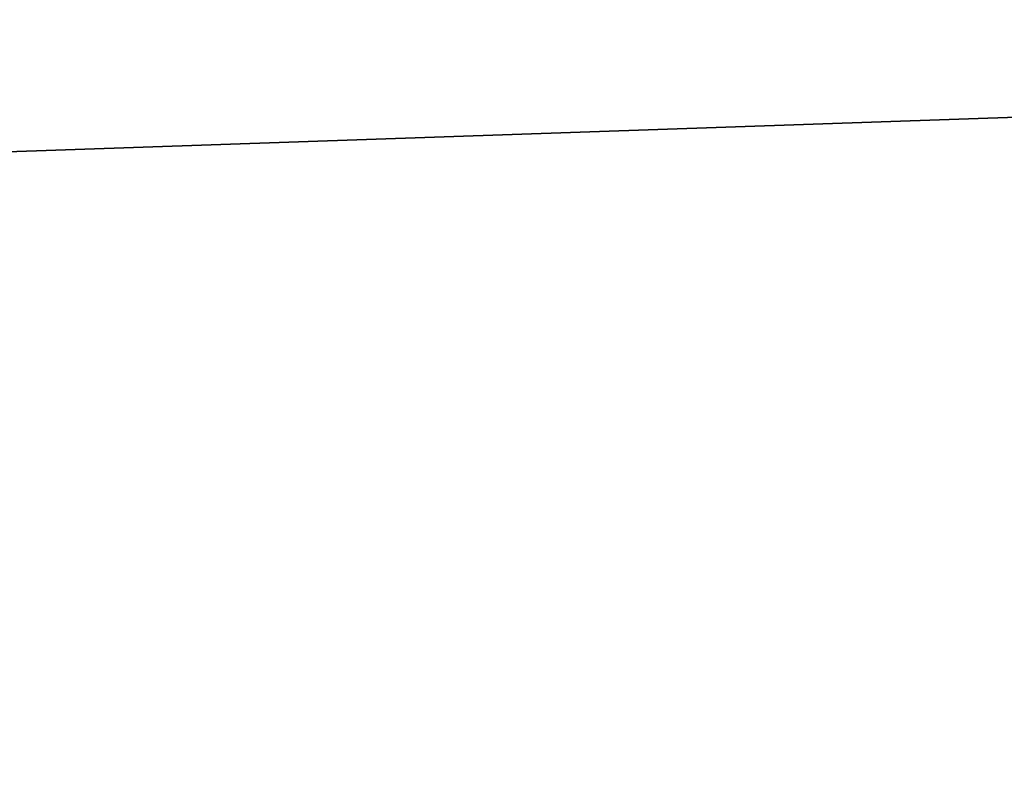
# Model space of a CAD drawing. Header units: millimetres. Extents: x -522 to 188, y -54 to 63.
# Tile 430 of 656: x -4.02168 to -4.01173, y -36.79234 to -36.78468. Entities that reach past the tile are written whole.
import ezdxf

# ---------------------------------------------------------------- set-up
doc = ezdxf.new("R2010")
doc.units = ezdxf.units.MM
doc.header["$LTSCALE"] = 65.185185
for name, color, linetype in [('1', 7, 'CONTINUOUS'), ('2', 7, 'CONTINUOUS'), ('8', 7, 'CONTINUOUS'), ('9', 7, 'CONTINUOUS')]:
    doc.layers.add(name, color=color, linetype=linetype)

msp = doc.modelspace()

# ---------------------------------------------------------------- linework, layer by layer
at = {"layer": '1', "color": 7, "linetype": 'CONTINUOUS'}
for points in [[(-4.178775, -36.8, -12.3100676), (-3.3646476, 23, -12.5570357), (-3.3647088, -36.8, -12.5570172), (-4.178775, -36.8, -12.3100676)], [(-4.178713, 23, -12.3100917), (-3.3646476, 23, -12.5570357), (-4.178775, -36.8, -12.3100676), (-4.178713, 23, -12.3100917)]]:
    msp.add_3dface(points, dxfattribs=at)
at = {"layer": '2', "color": 7, "linetype": 'CONTINUOUS'}
for points in [[(-3.3647088, -36.8, 12.5570172), (-4.178713, 23, 12.3100917), (-4.178775, -36.8, 12.3100676), (-3.3647088, -36.8, 12.5570172)], [(-3.3646476, 23, 12.5570357), (-4.178713, 23, 12.3100917), (-3.3647088, -36.8, 12.5570172), (-3.3646476, 23, 12.5570357)]]:
    msp.add_3dface(points, dxfattribs=at)
at = {"layer": '8', "color": 3, "linetype": 'CONTINUOUS'}
for points in [[(-3.5806534, -36.7709129, -10.5482647), (-4.2173768, -36.7927089, -10.1816483), (-4.2628764, -36.7709129, -10.2914941), (-3.5806534, -36.7709129, -10.5482647)], [(-3.5424354, -36.7927089, -10.4356782), (-4.2173768, -36.7927089, -10.1816483), (-3.5806534, -36.7709129, -10.5482647), (-3.5424354, -36.7927089, -10.4356782)]]:
    msp.add_3dface(points, dxfattribs=at)
at = {"layer": '9', "color": 3, "linetype": 'CONTINUOUS'}
for points in [[(-4.2173768, -36.7927089, 10.1816483), (-3.5424354, -36.7927089, 10.4356782), (-4.2628764, -36.7709129, 10.2914941), (-4.2173768, -36.7927089, 10.1816483)], [(-4.2628764, -36.7709129, 10.2914941), (-3.5424354, -36.7927089, 10.4356782), (-3.5806534, -36.7709129, 10.5482647), (-4.2628764, -36.7709129, 10.2914941)]]:
    msp.add_3dface(points, dxfattribs=at)

doc.saveas('drawing.dxf')
